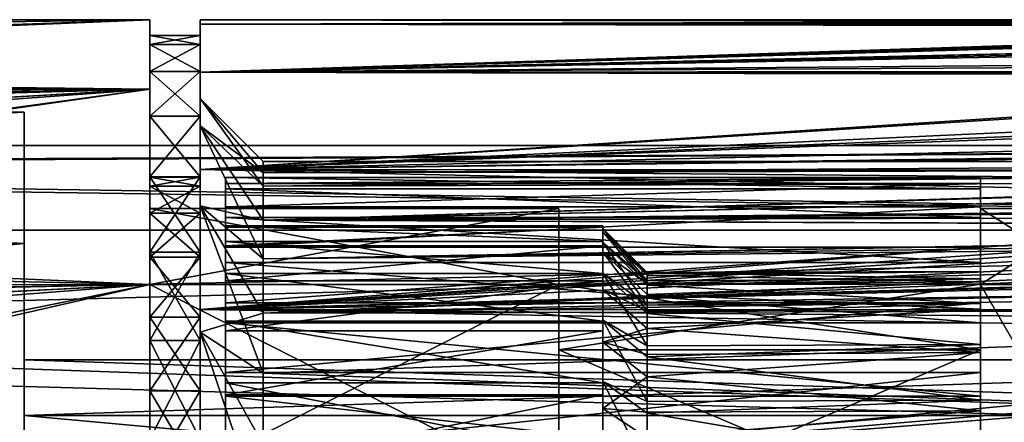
# Model space of a CAD drawing. Extents: x 0 to 200, y 18 to 95.
# Tile 334 of 491: x 133 to 149, y 53 to 59. Entities that reach past the tile are written whole.
import ezdxf

# ---------------------------------------------------------------- set-up
doc = ezdxf.new("R2010")
doc.units = 0

msp = doc.modelspace()

# ---------------------------------------------------------------- linework, layer by layer
for points in [[(91.199997, 58.639694, 42.291798), (135, 59.227016, 46), (135, 58.124733, 40.976082)], [(135, 59.227016, 46), (91.199997, 59.227016, 46), (107.999992, 58.304005, 50.61541)], [(91.199997, 59.227016, 46), (135, 59.227016, 46), (91.199997, 58.639694, 42.291798)], [(135, 59.227016, 46), (107.999992, 58.304005, 50.61541), (109.53643, 58.200127, 50.856091)], [(135, 59.227016, 46), (109.53643, 58.200127, 50.856091), (109.746521, 58.185925, 50.889004)], [(135, 59.227016, 46), (109.746521, 58.185925, 50.889004), (135, 58.124733, 51.023918)], [(135, 59.227016, 46), (135, 58.124733, 51.023918), (135, 55.021244, 50.5)], [(135, 56.227016, 46), (135, 59.227016, 46), (135, 55.021244, 50.5)], [(135, 58.124733, 40.976082), (135, 59.227016, 46), (135, 56.227016, 46)], [(135.799988, 59.156132, 47.302399), (135.799988, 59.227016, 46), (135.799988, 57.977016, 46)], [(135.799988, 59.227016, 46), (135.799988, 59.156132, 44.697601), (135.799988, 57.977016, 46)], [(135.799988, 59.227016, 46), (158.840668, 59.181511, 45.196625), (135.799988, 59.156132, 44.697601)], [(158.804871, 59.221653, 46.358696), (135.799988, 59.227016, 46), (135.799988, 59.156132, 47.302399)], [(135.799988, 59.227016, 46), (158.799988, 59.227013, 46), (158.840668, 59.181511, 45.196625)], [(158.799988, 59.227013, 46), (135.799988, 59.227016, 46), (158.804871, 59.221653, 46.358696)], [(158.811646, 59.214024, 46.446762), (158.804871, 59.221653, 46.358696), (135.799988, 59.156132, 47.302399)], [(158.811646, 59.214024, 46.446762), (135.799988, 59.156132, 47.302399), (158.877472, 59.140015, 47.301003)], [(135.799988, 59.156132, 44.697601), (158.840668, 59.181511, 45.196625), (158.865921, 59.153255, 44.697765)], [(135.799988, 57.977016, 46), (135.799988, 59.156132, 44.697601), (135.799988, 57.541565, 42.971375)], [(135.799988, 59.156132, 44.697601), (135.799988, 58.394978, 41.609482), (135.799988, 57.541565, 42.971375)], [(135.799988, 58.394978, 50.390518), (135.799988, 59.156132, 47.302399), (135.799988, 57.977016, 46)], [(135.799988, 59.156132, 44.697601), (158.865921, 59.153255, 44.697765), (135.799988, 58.394978, 41.609482)], [(158.895615, 59.119617, 47.536457), (135.799988, 59.156132, 47.302399), (135.799988, 58.394978, 50.390518)], [(158.877472, 59.140015, 47.301003), (135.799988, 59.156132, 47.302399), (158.895615, 59.119617, 47.536457)], [(158.865921, 59.153255, 44.697765), (158.868591, 59.150269, 44.644989), (135.799988, 58.394978, 41.609482)], [(158.868591, 59.150269, 44.644989), (158.94165, 59.066978, 44.161652), (135.799988, 58.394978, 41.609482)], [(158.908951, 59.104622, 47.709511), (158.895615, 59.119617, 47.536457), (135.799988, 58.394978, 50.390518)], [(159.066818, 58.923866, 48.600197), (158.908951, 59.104622, 47.709511), (135.799988, 58.394978, 50.390518)], [(158.94165, 59.066978, 44.161652), (159.074005, 58.916073, 43.285984), (135.799988, 58.394978, 41.609482)], [(135, 56.727013, 46), (135, 58.977016, 46), (135, 56.582687, 44.350342)], [(135, 58.977016, 46), (135, 58.832355, 44.161896), (135, 56.582687, 44.350342)], [(135, 58.832355, 47.838104), (135, 58.977016, 46), (135, 56.727013, 46)], [(135, 58.977016, 46), (135.799988, 58.832355, 44.161896), (135, 58.832355, 44.161896)], [(135, 58.977016, 46), (135.799988, 58.977016, 46), (135.799988, 58.832355, 44.161896)], [(135.799988, 58.977016, 46), (135, 58.977016, 46), (135, 58.832355, 47.838104)], [(135.799988, 58.832355, 47.838104), (135.799988, 58.977016, 46), (135, 58.832355, 47.838104)], [(135.799988, 56.727013, 46), (135.799988, 58.977016, 46), (135.799988, 56.582687, 47.649658)], [(135.799988, 58.977016, 46), (135.799988, 58.832355, 47.838104), (135.799988, 56.582687, 47.649658)], [(135.799988, 58.832355, 44.161896), (135.799988, 58.977016, 46), (135.799988, 56.727013, 46)], [(159.147583, 58.831383, 49.05592), (159.066818, 58.923866, 48.600197), (135.799988, 58.394978, 50.390518)], [(159.074005, 58.916073, 43.285984), (159.110443, 58.873898, 43.142731), (135.799988, 58.394978, 41.609482)], [(159.110443, 58.873898, 43.142731), (159.360123, 58.584919, 42.161209), (135.799988, 58.394978, 41.609482)], [(135, 56.582687, 44.350342), (135, 58.832355, 44.161896), (135, 56.154095, 42.750809)], [(135, 58.832355, 44.161896), (135, 58.401932, 42.369049), (135, 56.154095, 42.750809)], [(135, 58.401932, 49.630951), (135, 58.832355, 47.838104), (135, 56.582687, 47.649658)], [(135, 58.832355, 47.838104), (135, 56.727013, 46), (135, 56.582687, 47.649658)], [(135, 58.832355, 44.161896), (135.799988, 58.401932, 42.369049), (135, 58.401932, 42.369049)], [(135, 58.832355, 44.161896), (135.799988, 58.832355, 44.161896), (135.799988, 58.401932, 42.369049)], [(135.799988, 58.832355, 47.838104), (135, 58.832355, 47.838104), (135, 58.401932, 49.630951)], [(135.799988, 58.401932, 49.630951), (135.799988, 58.832355, 47.838104), (135, 58.401932, 49.630951)], [(135.799988, 56.582687, 47.649658), (135.799988, 58.832355, 47.838104), (135.799988, 56.154095, 49.249191)], [(135.799988, 58.832355, 47.838104), (135.799988, 58.401932, 49.630951), (135.799988, 56.154095, 49.249191)], [(135.799988, 58.401932, 42.369049), (135.799988, 58.832355, 44.161896), (135.799988, 56.582687, 44.350342)], [(135.799988, 58.832355, 44.161896), (135.799988, 56.727013, 46), (135.799988, 56.582687, 44.350342)], [(159.509064, 58.411777, 50.347538), (159.147583, 58.831383, 49.05592), (135.799988, 58.394978, 50.390518)], [(91.199997, 58.639694, 42.291798), (135, 58.124733, 40.976082), (91.199997, 58.001339, 41.038956)], [(159.360123, 58.584919, 42.161209), (159.414597, 58.521854, 41.947029), (135.799988, 58.394978, 41.609482)], [(135, 56.154095, 42.750809), (135, 58.401932, 42.369049), (135, 55.454258, 41.25)], [(135, 58.401932, 42.369049), (135, 57.696342, 40.665611), (135, 55.454258, 41.25)], [(135, 57.696342, 51.334389), (135, 58.401932, 49.630951), (135, 56.154095, 49.249191)], [(135, 58.401932, 49.630951), (135, 56.582687, 47.649658), (135, 56.154095, 49.249191)], [(135, 58.401932, 42.369049), (135.799988, 57.696342, 40.665611), (135, 57.696342, 40.665611)], [(135, 58.401932, 42.369049), (135.799988, 58.401932, 42.369049), (135.799988, 57.696342, 40.665611)], [(135.799988, 58.401932, 49.630951), (135, 58.401932, 49.630951), (135, 57.696342, 51.334389)], [(135.799988, 57.696342, 51.334389), (135.799988, 58.401932, 49.630951), (135, 57.696342, 51.334389)], [(135.799988, 58.394978, 41.609482), (159.414597, 58.521854, 41.947029), (159.535629, 58.379963, 41.615894)], [(159.509064, 58.411777, 50.347538), (135.799988, 58.394978, 50.390518), (159.525345, 58.392624, 50.38945)], [(135.799988, 56.154095, 49.249191), (135.799988, 58.401932, 49.630951), (135.799988, 55.454258, 50.75)], [(135.799988, 58.401932, 49.630951), (135.799988, 57.696342, 51.334389), (135.799988, 55.454258, 50.75)], [(135.799988, 57.696342, 40.665611), (135.799988, 58.401932, 42.369049), (135.799988, 56.154095, 42.750809)], [(135.799988, 58.401932, 42.369049), (135.799988, 56.582687, 44.350342), (135.799988, 56.154095, 42.750809)], [(135.799988, 57.541565, 42.971375), (135.799988, 58.394978, 41.609482), (135.799988, 56.270493, 40.18811)], [(135.799988, 58.394978, 41.609482), (135.799988, 56.849285, 38.829788), (135.799988, 56.270493, 40.18811)], [(135.799988, 58.394978, 41.609482), (159.535629, 58.379963, 41.615894), (135.799988, 56.849285, 38.829788)], [(135.799988, 58.394978, 50.390518), (135.799988, 57.541565, 49.028625), (135.799988, 56.849285, 53.170212)], [(159.574112, 58.335247, 50.515026), (135.799988, 58.394978, 50.390518), (135.799988, 56.849285, 53.170212)], [(135.799988, 58.394978, 50.390518), (135.799988, 57.977016, 46), (135.799988, 57.541565, 49.028625)], [(159.525345, 58.392624, 50.38945), (135.799988, 58.394978, 50.390518), (159.574112, 58.335247, 50.515026)], [(159.535629, 58.379963, 41.615894), (159.900604, 57.95208, 40.617344), (135.799988, 56.849285, 38.829788)], [(159.99939, 57.834888, 51.610077), (159.574112, 58.335247, 50.515026), (135.799988, 56.849285, 53.170212)], [(91.199997, 56.935223, 38.946575), (135, 58.124733, 40.976082), (135, 55.020393, 36.87513)], [(91.199997, 58.001339, 41.038956), (135, 58.124733, 40.976082), (91.199997, 56.935223, 38.946575)], [(135, 58.124733, 51.023918), (109.746521, 58.185925, 50.889004), (110.04966, 58.120186, 51.021709)], [(135, 58.124733, 51.023918), (110.04966, 58.120186, 51.021709), (111.725029, 57.756882, 51.755165)], [(135, 58.124733, 51.023918), (111.725029, 57.756882, 51.755165), (111.89756, 57.687206, 51.864651)], [(135, 58.124733, 51.023918), (111.89756, 57.687206, 51.864651), (113.804962, 56.916939, 53.075073)], [(135, 58.124733, 51.023918), (113.804962, 56.916939, 53.075073), (113.846367, 56.900219, 53.101349)], [(135, 58.124733, 51.023918), (113.846367, 56.900219, 53.101349), (114.297981, 56.601299, 53.438663)], [(135, 58.124733, 51.023918), (114.297981, 56.601299, 53.438663), (115.928169, 55.522312, 54.656258)], [(135, 58.124733, 51.023918), (115.928169, 55.522312, 54.656258), (116.052238, 55.440189, 54.748928)], [(135, 58.124733, 51.023918), (116.052238, 55.440189, 54.748928), (135, 55.020393, 55.12487)], [(135, 58.124733, 51.023918), (135, 55.020393, 55.12487), (135, 51.727016, 53.794228)], [(135, 55.021244, 50.5), (135, 58.124733, 51.023918), (135, 51.727016, 53.794228)], [(135, 58.124733, 40.976082), (135, 55.021244, 41.5), (135, 55.020393, 36.87513)], [(135, 58.124733, 40.976082), (135, 56.227016, 46), (135, 55.021244, 41.5)], [(135.799988, 57.977016, 46), (135.799988, 57.541565, 42.971375), (136.799988, 56.582069, 43.253109)], [(136.799988, 56.796055, 44.741394), (135.799988, 57.977016, 46), (136.799988, 56.582069, 43.253109)], [(136.799988, 56.977016, 46), (135.799988, 57.977016, 46), (136.799988, 56.796055, 44.741394)], [(135.799988, 57.977016, 46), (136.799988, 56.977016, 46), (136.799988, 56.796055, 47.258606)], [(135.799988, 57.541565, 49.028625), (135.799988, 57.977016, 46), (136.799988, 56.796055, 47.258606)], [(159.900604, 57.95208, 40.617344), (160.057297, 57.763855, 40.294624), (135.799988, 56.849285, 38.829788)], [(133, 55.670795, 39.266312), (92.199997, 57.756237, 43.596775), (92.199997, 55.670795, 39.266312)], [(133, 57.756237, 43.596775), (92.199997, 57.756237, 43.596775), (133, 55.670795, 39.266312)], [(133, 57.756237, 48.403225), (133, 55.670795, 52.733688), (92.199997, 55.670795, 52.733688)], [(92.199997, 57.756237, 48.403225), (133, 57.756237, 48.403225), (92.199997, 55.670795, 52.733688)], [(133, 57.756237, 43.596775), (92.199997, 57.756237, 48.403225), (92.199997, 57.756237, 43.596775)], [(133, 57.756237, 48.403225), (92.199997, 57.756237, 48.403225), (133, 57.756237, 43.596775)], [(133, 53.827015, 46), (133, 57.756237, 43.596775), (133, 52.942783, 42.700001)], [(133, 57.756237, 43.596775), (133, 55.670795, 39.266312), (133, 52.942783, 42.700001)], [(133, 55.670795, 52.733688), (133, 57.756237, 48.403225), (133, 53.827015, 46)], [(133, 57.756237, 48.403225), (133, 57.756237, 43.596775), (133, 53.827015, 46)], [(160.360519, 57.399807, 52.333843), (159.99939, 57.834888, 51.610077), (135.799988, 56.849285, 53.170212)], [(160.057297, 57.763855, 40.294624), (160.532928, 57.192501, 39.315006), (135.799988, 56.849285, 38.829788)], [(135, 55.454258, 41.25), (135, 57.696342, 40.665611), (135, 54.50444, 39.893517)], [(135, 57.696342, 40.665611), (135, 56.732964, 39.093525), (135, 54.50444, 39.893517)], [(135, 56.732964, 52.906475), (135, 57.696342, 51.334389), (135, 55.454258, 50.75)], [(135, 57.696342, 51.334389), (135, 56.154095, 49.249191), (135, 55.454258, 50.75)], [(135, 57.696342, 40.665611), (135.799988, 56.732964, 39.093525), (135, 56.732964, 39.093525)], [(135, 57.696342, 40.665611), (135.799988, 57.696342, 40.665611), (135.799988, 56.732964, 39.093525)], [(135.799988, 57.696342, 51.334389), (135, 57.696342, 51.334389), (135, 56.732964, 52.906475)], [(135.799988, 56.732964, 52.906475), (135.799988, 57.696342, 51.334389), (135, 56.732964, 52.906475)], [(135.799988, 55.454258, 50.75), (135.799988, 57.696342, 51.334389), (135.799988, 54.50444, 52.106483)], [(135.799988, 57.696342, 51.334389), (135.799988, 56.732964, 52.906475), (135.799988, 54.50444, 52.106483)], [(135.799988, 56.732964, 39.093525), (135.799988, 57.696342, 40.665611), (135.799988, 55.454258, 41.25)], [(135.799988, 57.696342, 40.665611), (135.799988, 56.154095, 42.750809), (135.799988, 55.454258, 41.25)], [(135.799988, 57.541565, 42.971375), (135.799988, 56.270493, 40.18811), (136.799988, 55.429237, 40.728752)], [(136.799988, 56.044212, 42.075359), (135.799988, 57.541565, 42.971375), (136.799988, 55.429237, 40.728752)], [(136.799988, 56.582069, 43.253109), (135.799988, 57.541565, 42.971375), (136.799988, 56.044212, 42.075359)], [(135.799988, 57.541565, 49.028625), (136.799988, 56.582069, 48.746891), (136.799988, 56.044212, 49.924641)], [(135.799988, 56.270493, 51.81189), (135.799988, 57.541565, 49.028625), (136.799988, 56.044212, 49.924641)], [(135.799988, 56.849285, 53.170212), (135.799988, 57.541565, 49.028625), (135.799988, 56.270493, 51.81189)], [(135.799988, 57.541565, 49.028625), (136.799988, 56.796055, 47.258606), (136.799988, 56.582069, 48.746891)], [(160.561447, 57.157745, 52.736515), (160.360519, 57.399807, 52.333843), (135.799988, 56.849285, 53.170212)], [(105.686966, 56.886276, 43.411808), (174.799988, 57.227016, 46), (174.799988, 55.887272, 41)], [(108.275154, 57.227016, 46), (174.799988, 57.227016, 46), (105.686966, 56.886276, 43.411808)], [(174.799988, 57.227016, 46), (108.275154, 57.227016, 46), (110.863342, 56.886276, 48.588192)], [(174.799988, 57.227016, 46), (110.863342, 56.886276, 48.588192), (174.799988, 55.887272, 51)], [(135.799988, 56.849285, 38.829788), (160.532928, 57.192501, 39.315006), (160.821381, 56.835037, 38.840519)], [(160.561447, 57.157745, 52.736515), (135.799988, 56.849285, 53.170212), (160.822159, 56.833359, 53.157978)], [(164.050903, 56.976025, 45.861095), (136.799988, 56.977016, 46), (136.799988, 56.796055, 44.741394)], [(136.799988, 56.977016, 46), (164.049988, 56.977016, 46), (136.799988, 56.796055, 47.258606)], [(164.049988, 56.977016, 46), (164.11908, 56.901142, 47.213978), (136.799988, 56.796055, 47.258606)], [(164.049988, 56.977016, 46), (136.799988, 56.977016, 46), (164.050903, 56.976025, 45.861095)], [(164.126831, 56.892597, 44.727444), (164.050903, 56.976025, 45.861095), (136.799988, 56.796055, 44.741394)], [(91.199997, 56.935223, 38.946575), (135, 55.020393, 36.87513), (91.199997, 54.942081, 36.953438)], [(105.686966, 56.886276, 43.411808), (174.799988, 55.887272, 41), (103.275146, 55.887272, 41)], [(174.799988, 55.887272, 51), (110.863342, 56.886276, 48.588192), (113.275154, 55.887272, 51)], [(135.799988, 56.270493, 40.18811), (135.799988, 56.849285, 38.829788), (135.799988, 54.266769, 37.87569)], [(135.799988, 56.849285, 38.829788), (135.799988, 54.627644, 36.553799), (135.799988, 54.266769, 37.87569)], [(135.799988, 56.849285, 38.829788), (160.991943, 56.623676, 38.559963), (135.799988, 54.627644, 36.553799)], [(135.799988, 56.849285, 53.170212), (135.799988, 56.270493, 51.81189), (135.799988, 54.627644, 55.446201)], [(161.265961, 56.281178, 53.875412), (135.799988, 56.849285, 53.170212), (135.799988, 54.627644, 55.446201)], [(160.822159, 56.833359, 53.157978), (135.799988, 56.849285, 53.170212), (161.265961, 56.281178, 53.875412)], [(135.799988, 56.849285, 38.829788), (160.821381, 56.835037, 38.840519), (160.991943, 56.623676, 38.559963)], [(164.11908, 56.901142, 47.213978), (164.129044, 56.890114, 47.271969), (136.799988, 56.796055, 47.258606)], [(164.127975, 56.891327, 44.710186), (164.126831, 56.892597, 44.727444), (136.799988, 56.582069, 43.253109)], [(164.126831, 56.892597, 44.727444), (136.799988, 56.796055, 44.741394), (136.799988, 56.582069, 43.253109)], [(164.14772, 56.86945, 44.597908), (164.127975, 56.891327, 44.710186), (136.799988, 56.044212, 42.075359)], [(164.127975, 56.891327, 44.710186), (136.799988, 56.582069, 43.253109), (136.799988, 56.044212, 42.075359)], [(164.129044, 56.890114, 47.271969), (164.151276, 56.865479, 47.401508), (136.799988, 56.796055, 47.258606)], [(164.328964, 56.668659, 43.567337), (164.14772, 56.86945, 44.597908), (136.799988, 56.044212, 42.075359)], [(136.799988, 56.796055, 47.258606), (164.151276, 56.865479, 47.401508), (136.799988, 56.582069, 48.746891)], [(164.151276, 56.865479, 47.401508), (164.326447, 56.671448, 48.42181), (136.799988, 56.582069, 48.746891)], [(135, 56.732964, 39.093525), (135, 55.535522, 37.691494), (135, 54.50444, 39.893517)], [(135, 55.535522, 54.308506), (135, 56.732964, 52.906475), (135, 54.50444, 52.106483)], [(135, 56.732964, 52.906475), (135, 55.454258, 50.75), (135, 54.50444, 52.106483)], [(135, 56.732964, 39.093525), (135.799988, 55.535522, 37.691494), (135, 55.535522, 37.691494)], [(135, 56.732964, 39.093525), (135.799988, 56.732964, 39.093525), (135.799988, 55.535522, 37.691494)], [(135.799988, 56.732964, 52.906475), (135, 56.732964, 52.906475), (135, 55.535522, 54.308506)], [(135.799988, 55.535522, 54.308506), (135.799988, 56.732964, 52.906475), (135, 55.535522, 54.308506)], [(135.799988, 56.582687, 44.350342), (135, 56.727013, 46), (135, 56.582687, 44.350342)], [(135.799988, 56.727013, 46), (135, 56.727013, 46), (135.799988, 56.582687, 44.350342)], [(135.799988, 56.727013, 46), (135.799988, 56.582687, 47.649658), (135, 56.582687, 47.649658)], [(135, 56.727013, 46), (135.799988, 56.727013, 46), (135, 56.582687, 47.649658)], [(135.799988, 55.535522, 37.691494), (135.799988, 56.732964, 39.093525), (135.799988, 54.50444, 39.893517)], [(135.799988, 56.732964, 39.093525), (135.799988, 55.454258, 41.25), (135.799988, 54.50444, 39.893517)], [(135.799988, 56.732964, 52.906475), (135.799988, 55.535522, 54.308506), (135.799988, 54.50444, 52.106483)], [(136.199997, 55.953934, 45.364872), (136.199997, 56.723721, 45.749912), (136.199997, 55.707371, 43.844521)], [(136.199997, 56.723721, 45.749912), (136.199997, 56.541523, 44.131866), (136.199997, 55.707371, 43.844521)], [(136.199997, 56.626938, 47.375305), (136.199997, 56.723721, 45.749912), (136.199997, 55.953934, 45.364872)], [(136.199997, 56.723721, 45.749912), (148.199997, 56.541523, 44.131866), (136.199997, 56.541523, 44.131866)], [(136.199997, 56.723721, 45.749912), (148.199997, 56.723721, 45.749912), (148.199997, 56.541523, 44.131866)], [(148.199997, 56.723721, 45.749912), (136.199997, 56.723721, 45.749912), (136.199997, 56.626938, 47.375305)], [(148.199997, 56.626938, 47.375305), (148.199997, 56.723721, 45.749912), (136.199997, 56.626938, 47.375305)], [(136.799988, 56.582069, 48.746891), (164.326447, 56.671448, 48.42181), (136.799988, 56.044212, 49.924641)], [(164.326447, 56.671448, 48.42181), (164.653549, 56.307484, 49.55072), (136.799988, 56.044212, 49.924641)], [(164.693375, 56.263088, 42.337776), (164.328964, 56.668659, 43.567337), (136.799988, 56.044212, 42.075359)], [(148.199997, 55.22607, 46.123051), (148.199997, 56.723721, 45.749912), (148.199997, 55.064369, 47.604961)], [(148.199997, 56.723721, 45.749912), (148.199997, 56.626938, 47.375305), (148.199997, 55.064369, 47.604961)], [(148.199997, 56.541523, 44.131866), (148.199997, 56.723721, 45.749912), (148.199997, 55.22607, 46.123051)], [(135.799988, 56.154095, 42.750809), (135, 56.582687, 44.350342), (135, 56.154095, 42.750809)], [(135.799988, 56.582687, 44.350342), (135, 56.582687, 44.350342), (135.799988, 56.154095, 42.750809)], [(135.799988, 56.582687, 47.649658), (135.799988, 56.154095, 49.249191), (135, 56.154095, 49.249191)], [(135, 56.582687, 47.649658), (135.799988, 56.582687, 47.649658), (135, 56.154095, 49.249191)], [(160.991943, 56.623676, 38.559963), (161.171005, 56.401752, 38.265392), (135.799988, 54.627644, 36.553799)], [(136.199997, 56.254009, 48.960297), (136.199997, 56.626938, 47.375305), (136.199997, 55.930096, 46.9049)], [(136.199997, 56.626938, 47.375305), (136.199997, 55.953934, 45.364872), (136.199997, 55.930096, 46.9049)], [(148.199997, 56.626938, 47.375305), (136.199997, 56.626938, 47.375305), (136.199997, 56.254009, 48.960297)], [(148.199997, 56.254009, 48.960297), (148.199997, 56.626938, 47.375305), (136.199997, 56.254009, 48.960297)], [(136.199997, 55.707371, 43.844521), (136.199997, 56.541523, 44.131866), (136.199997, 55.198044, 42.390957)], [(136.199997, 56.541523, 44.131866), (136.199997, 56.085693, 42.568699), (136.199997, 55.198044, 42.390957)], [(136.199997, 56.541523, 44.131866), (148.199997, 56.085693, 42.568699), (136.199997, 56.085693, 42.568699)], [(136.199997, 56.541523, 44.131866), (148.199997, 56.541523, 44.131866), (148.199997, 56.085693, 42.568699)], [(148.199997, 55.064369, 47.604961), (148.199997, 56.626938, 47.375305), (148.199997, 54.630535, 49.031147)], [(148.199997, 56.626938, 47.375305), (148.199997, 56.254009, 48.960297), (148.199997, 54.630535, 49.031147)], [(148.199997, 56.085693, 42.568699), (148.199997, 56.541523, 44.131866), (148.199997, 55.110027, 44.636864)], [(148.199997, 56.541523, 44.131866), (148.199997, 55.22607, 46.123051), (148.199997, 55.110027, 44.636864)], [(161.171005, 56.401752, 38.265392), (161.58165, 55.865784, 37.706028), (135.799988, 54.627644, 36.553799)], [(135, 56.227016, 46), (141.5, 55.021244, 41.5), (135, 55.021244, 41.5)], [(135, 56.227016, 46), (141.5, 56.227016, 46), (141.5, 55.021244, 41.5)], [(141.5, 56.227016, 46), (135, 56.227016, 46), (135, 55.021244, 50.5)], [(141.5, 55.021244, 50.5), (141.5, 56.227016, 46), (135, 55.021244, 50.5)], [(161.377853, 56.134304, 54.025085), (161.265961, 56.281178, 53.875412), (135.799988, 54.627644, 55.446201)], [(135.799988, 56.270493, 40.18811), (135.799988, 54.266769, 37.87569), (136.799988, 53.611908, 38.631443)], [(136.799988, 54.566158, 39.732708), (135.799988, 56.270493, 40.18811), (136.799988, 53.611908, 38.631443)], [(135.799988, 54.627644, 55.446201), (135.799988, 56.270493, 51.81189), (135.799988, 54.266769, 54.12431)], [(135.799988, 56.270493, 51.81189), (136.799988, 54.566158, 52.267292), (135.799988, 54.266769, 54.12431)], [(136.799988, 55.429237, 40.728752), (135.799988, 56.270493, 40.18811), (136.799988, 54.566158, 39.732708)], [(135.799988, 56.270493, 51.81189), (136.799988, 55.429237, 51.271248), (136.799988, 54.566158, 52.267292)], [(135.799988, 56.270493, 51.81189), (136.799988, 56.044212, 49.924641), (136.799988, 55.429237, 51.271248)], [(136.199997, 56.254009, 48.960297), (136.199997, 55.6366, 48.416893), (136.199997, 55.615898, 50.458324)], [(148.199997, 56.254009, 48.960297), (136.199997, 56.254009, 48.960297), (136.199997, 55.615898, 50.458324)], [(148.199997, 55.615898, 50.458324), (148.199997, 56.254009, 48.960297), (136.199997, 55.615898, 50.458324)], [(136.199997, 56.254009, 48.960297), (136.199997, 55.930096, 46.9049), (136.199997, 55.6366, 48.416893)], [(164.653549, 56.307484, 49.55072), (164.82132, 56.119263, 49.958858), (136.799988, 56.044212, 49.924641)], [(164.820618, 56.120007, 42.041084), (164.693375, 56.263088, 42.337776), (136.799988, 56.044212, 42.075359)], [(141.5, 55.027016, 46), (141.5, 56.227016, 46), (141.5, 53.982014, 49.900002)], [(141.5, 56.227016, 46), (141.5, 55.021244, 50.5), (141.5, 53.982014, 49.900002)], [(141.5, 56.227016, 46), (141.5, 55.027016, 46), (141.5, 55.021244, 41.5)], [(148.199997, 54.630535, 49.031147), (148.199997, 56.254009, 48.960297), (148.199997, 53.93964, 50.352085)], [(148.199997, 56.254009, 48.960297), (148.199997, 55.615898, 50.458324), (148.199997, 53.93964, 50.352085)], [(148.199997, 55.027016, 46), (148.199997, 56.227016, 46), (148.199997, 53.982014, 42.099998)], [(148.199997, 56.227016, 46), (148.199997, 55.021244, 41.5), (148.199997, 53.982014, 42.099998)], [(148.199997, 56.227016, 46), (150.100616, 55.021244, 41.5), (148.199997, 55.021244, 41.5)], [(148.199997, 56.227016, 46), (150.100616, 56.227016, 46), (150.100616, 55.021244, 41.5)], [(148.199997, 56.227016, 46), (148.199997, 55.027016, 46), (148.199997, 55.021244, 50.5)], [(150.100616, 56.227016, 46), (148.199997, 56.227016, 46), (148.199997, 55.021244, 50.5)], [(150.100616, 55.021244, 50.5), (150.100616, 56.227016, 46), (148.199997, 55.021244, 50.5)], [(135.799988, 55.454258, 41.25), (135, 56.154095, 42.750809), (135, 55.454258, 41.25)], [(135.799988, 56.154095, 42.750809), (135, 56.154095, 42.750809), (135.799988, 55.454258, 41.25)], [(135.799988, 56.154095, 49.249191), (135.799988, 55.454258, 50.75), (135, 55.454258, 50.75)], [(135, 56.154095, 49.249191), (135.799988, 56.154095, 49.249191), (135, 55.454258, 50.75)], [(162.000732, 55.316753, 54.858215), (161.377853, 56.134304, 54.025085), (135.799988, 54.627644, 55.446201)], [(136.199997, 55.198044, 42.390957), (136.199997, 56.085693, 42.568699), (136.199997, 54.441738, 41.049217)], [(136.199997, 56.085693, 42.568699), (136.199997, 55.369621, 41.106335), (136.199997, 54.441738, 41.049217)], [(136.199997, 56.085693, 42.568699), (148.199997, 55.369621, 41.106335), (136.199997, 55.369621, 41.106335)], [(136.199997, 56.085693, 42.568699), (148.199997, 56.085693, 42.568699), (148.199997, 55.369621, 41.106335)], [(164.820618, 56.120007, 42.041084), (136.799988, 56.044212, 42.075359), (164.994949, 55.923965, 41.634575)], [(136.799988, 56.044212, 49.924641), (164.82132, 56.119263, 49.958858), (164.989471, 55.930599, 50.36795)], [(164.994949, 55.923965, 41.634575), (136.799988, 56.044212, 42.075359), (136.799988, 55.429237, 40.728752)], [(136.799988, 56.044212, 49.924641), (164.989471, 55.930599, 50.36795), (136.799988, 55.429237, 51.271248)], [(148.199997, 55.369621, 41.106335), (148.199997, 56.085693, 42.568699), (148.199997, 54.720272, 43.198009)], [(148.199997, 56.085693, 42.568699), (148.199997, 55.110027, 44.636864), (148.199997, 54.720272, 43.198009)], [(101.204079, 54.298084, 38.928932), (174.799988, 55.887272, 41), (174.799988, 52.227016, 37.339745)], [(103.275146, 55.887272, 41), (174.799988, 55.887272, 41), (101.204079, 54.298084, 38.928932)], [(174.799988, 55.887272, 51), (113.275154, 55.887272, 51), (115.346222, 54.298084, 53.071068)], [(174.799988, 55.887272, 51), (115.346222, 54.298084, 53.071068), (174.799988, 52.227016, 54.660255)], [(142.199997, 55.707371, 43.844521), (136.199997, 55.953934, 45.364872), (136.199997, 55.707371, 43.844521)], [(142.199997, 55.953934, 45.364872), (136.199997, 55.953934, 45.364872), (142.199997, 55.707371, 43.844521)], [(142.199997, 55.953934, 45.364872), (142.199997, 55.930096, 46.9049), (136.199997, 55.930096, 46.9049)], [(136.199997, 55.953934, 45.364872), (142.199997, 55.953934, 45.364872), (136.199997, 55.930096, 46.9049)], [(142.199997, 55.930096, 46.9049), (142.199997, 55.6366, 48.416893), (136.199997, 55.6366, 48.416893)], [(136.199997, 55.930096, 46.9049), (142.199997, 55.930096, 46.9049), (136.199997, 55.6366, 48.416893)], [(164.989471, 55.930599, 50.36795), (165.085327, 55.823063, 50.601139), (136.799988, 55.429237, 51.271248)], [(165.177353, 55.718853, 41.209263), (164.994949, 55.923965, 41.634575), (136.799988, 55.429237, 40.728752)], [(142.199997, 55.91394, 45.523182), (142.199997, 55.953934, 45.364872), (142.199997, 55.691559, 43.989647)], [(142.199997, 55.953934, 45.364872), (142.199997, 55.707371, 43.844521), (142.199997, 55.691559, 43.989647)], [(142.199997, 55.930096, 46.9049), (142.199997, 55.953934, 45.364872), (142.199997, 55.91394, 45.523182)], [(142.199997, 55.930096, 46.9049), (142.199997, 55.860737, 47.071846), (142.199997, 55.6366, 48.416893)], [(142.199997, 55.930096, 46.9049), (142.199997, 55.91394, 45.523182), (142.199997, 55.860737, 47.071846)], [(142.199997, 55.91394, 45.523182), (142.199997, 55.691559, 43.989647), (142.899994, 55.081501, 44.641003)], [(142.899994, 55.214989, 45.561546), (142.199997, 55.91394, 45.523182), (142.899994, 55.081501, 44.641003)], [(142.199997, 55.91394, 45.523182), (142.899994, 55.214989, 45.561546), (142.899994, 55.195736, 46.122009)], [(142.199997, 55.860737, 47.071846), (142.199997, 55.91394, 45.523182), (142.899994, 55.195736, 46.122009)], [(161.58165, 55.865784, 37.706028), (161.979691, 55.346256, 37.16383), (135.799988, 54.627644, 36.553799)], [(136.799988, 55.429237, 51.271248), (165.085327, 55.823063, 50.601139), (136.799988, 54.566158, 52.267292)], [(165.085327, 55.823063, 50.601139), (165.653732, 55.17408, 51.648602), (136.799988, 54.566158, 52.267292)], [(165.177353, 55.718853, 41.209263), (136.799988, 55.429237, 40.728752), (136.799988, 54.566158, 39.732708)], [(165.799988, 55.005188, 40.121014), (165.177353, 55.718853, 41.209263), (136.799988, 54.566158, 39.732708)], [(142.199997, 55.860737, 47.071846), (142.899994, 55.166069, 46.985603), (142.899994, 55.033745, 47.598351)], [(142.199997, 55.533642, 48.586506), (142.199997, 55.860737, 47.071846), (142.899994, 55.033745, 47.598351)], [(142.199997, 55.860737, 47.071846), (142.899994, 55.195736, 46.122009), (142.899994, 55.166069, 46.985603)], [(142.199997, 55.6366, 48.416893), (142.199997, 55.860737, 47.071846), (142.199997, 55.533642, 48.586506)], [(133, 51.91296, 36.269535), (92.199997, 55.670795, 39.266312), (92.199997, 51.91296, 36.269535)], [(133, 55.670795, 39.266312), (92.199997, 55.670795, 39.266312), (133, 51.91296, 36.269535)], [(133, 55.670795, 52.733688), (133, 51.91296, 55.730465), (92.199997, 51.91296, 55.730465)], [(92.199997, 55.670795, 52.733688), (133, 55.670795, 52.733688), (92.199997, 51.91296, 55.730465)], [(133, 52.942783, 42.700001), (133, 55.670795, 39.266312), (133, 50.527016, 40.284233)], [(133, 55.670795, 39.266312), (133, 51.91296, 36.269535), (133, 50.527016, 40.284233)], [(133, 55.670795, 52.733688), (133, 52.942783, 49.299999), (133, 51.91296, 55.730465)], [(133, 55.670795, 52.733688), (133, 53.827015, 46), (133, 52.942783, 49.299999)], [(142.199997, 55.198044, 42.390957), (136.199997, 55.707371, 43.844521), (136.199997, 55.198044, 42.390957)], [(142.199997, 55.707371, 43.844521), (136.199997, 55.707371, 43.844521), (142.199997, 55.198044, 42.390957)], [(142.199997, 55.6366, 48.416893), (142.199997, 55.082539, 49.853996), (136.199997, 55.082539, 49.853996)], [(136.199997, 55.6366, 48.416893), (142.199997, 55.6366, 48.416893), (136.199997, 55.082539, 49.853996)], [(136.199997, 55.615898, 50.458324), (136.199997, 55.6366, 48.416893), (136.199997, 55.082539, 49.853996)], [(136.199997, 55.615898, 50.458324), (136.199997, 55.082539, 49.853996), (136.199997, 54.731346, 51.825378)], [(148.199997, 55.615898, 50.458324), (136.199997, 55.615898, 50.458324), (136.199997, 54.731346, 51.825378)], [(148.199997, 54.731346, 51.825378), (148.199997, 55.615898, 50.458324), (136.199997, 54.731346, 51.825378)], [(142.199997, 55.200649, 42.519886), (142.199997, 55.707371, 43.844521), (142.199997, 55.198044, 42.390957)], [(142.199997, 55.691559, 43.989647), (142.199997, 55.707371, 43.844521), (142.199997, 55.200649, 42.519886)], [(142.199997, 55.691559, 43.989647), (142.199997, 55.200649, 42.519886), (142.899994, 54.694893, 43.206486)], [(142.899994, 55.010502, 44.151398), (142.199997, 55.691559, 43.989647), (142.899994, 54.694893, 43.206486)], [(142.899994, 55.081501, 44.641003), (142.199997, 55.691559, 43.989647), (142.899994, 55.010502, 44.151398)], [(142.199997, 55.6366, 48.416893), (142.199997, 55.533642, 48.586506), (142.199997, 55.082539, 49.853996)], [(148.199997, 55.615898, 50.458324), (148.199997, 54.731346, 51.825378), (148.199997, 53.93964, 50.352085)], [(135, 55.020393, 55.12487), (116.052238, 55.440189, 54.748928), (116.481384, 54.996181, 55.09409)], [(135, 54.50444, 39.893517), (135, 55.535522, 37.691494), (135, 53.3335, 38.722576)], [(135, 55.535522, 37.691494), (135, 54.133495, 36.494049), (135, 53.3335, 38.722576)], [(135, 55.535522, 54.308506), (135, 54.50444, 52.106483), (135, 53.3335, 53.277424)], [(135, 54.133495, 55.505951), (135, 55.535522, 54.308506), (135, 53.3335, 53.277424)], [(135, 55.535522, 37.691494), (135.799988, 54.133495, 36.494049), (135, 54.133495, 36.494049)], [(135, 55.535522, 37.691494), (135.799988, 55.535522, 37.691494), (135.799988, 54.133495, 36.494049)], [(135.799988, 55.535522, 54.308506), (135, 55.535522, 54.308506), (135, 54.133495, 55.505951)], [(135.799988, 54.133495, 55.505951), (135.799988, 55.535522, 54.308506), (135, 54.133495, 55.505951)], [(135.799988, 54.50444, 39.893517), (135, 55.454258, 41.25), (135, 54.50444, 39.893517)], [(135.799988, 55.454258, 41.25), (135, 55.454258, 41.25), (135.799988, 54.50444, 39.893517)], [(135.799988, 55.454258, 50.75), (135.799988, 54.50444, 52.106483), (135, 54.50444, 52.106483)], [(135, 55.454258, 50.75), (135.799988, 55.454258, 50.75), (135, 54.50444, 52.106483)], [(135.799988, 54.133495, 36.494049), (135.799988, 55.535522, 37.691494), (135.799988, 53.3335, 38.722576)], [(135.799988, 55.535522, 37.691494), (135.799988, 54.50444, 39.893517), (135.799988, 53.3335, 38.722576)], [(135.799988, 54.50444, 52.106483), (135.799988, 55.535522, 54.308506), (135.799988, 53.3335, 53.277424)], [(135.799988, 55.535522, 54.308506), (135.799988, 54.133495, 55.505951), (135.799988, 53.3335, 53.277424)], [(142.199997, 55.533642, 48.586506), (142.899994, 54.865288, 48.378395), (142.899994, 54.601173, 49.019043)], [(142.199997, 54.94302, 50.019112), (142.199997, 55.533642, 48.586506), (142.899994, 54.601173, 49.019043)], [(142.199997, 55.533642, 48.586506), (142.899994, 55.033745, 47.598351), (142.899994, 54.865288, 48.378395)], [(142.199997, 55.082539, 49.853996), (142.199997, 55.533642, 48.586506), (142.199997, 54.94302, 50.019112)], [(161.979691, 55.346256, 37.16383), (162.190948, 55.049629, 36.92408), (135.799988, 54.627644, 36.553799)], [(162.034882, 55.271938, 54.903889), (162.000732, 55.316753, 54.858215), (135.799988, 54.627644, 55.446201)], [(162.034882, 55.271938, 54.903889), (135.799988, 54.627644, 55.446201), (162.501358, 54.611546, 55.425819)], [(136.199997, 54.441738, 41.049217), (136.199997, 55.369621, 41.106335), (136.199997, 53.461891, 39.860878)], [(136.199997, 55.369621, 41.106335), (136.199997, 54.414349, 39.787731), (136.199997, 53.461891, 39.860878)], [(136.199997, 55.369621, 41.106335), (148.199997, 54.414349, 39.787731), (136.199997, 54.414349, 39.787731)], [(136.199997, 55.369621, 41.106335), (148.199997, 55.369621, 41.106335), (148.199997, 54.414349, 39.787731)], [(148.199997, 54.414349, 39.787731), (148.199997, 55.369621, 41.106335), (148.199997, 54.070332, 41.856449)], [(148.199997, 55.369621, 41.106335), (148.199997, 54.720272, 43.198009), (148.199997, 54.070332, 41.856449)], [(142.199997, 54.441738, 41.049217), (136.199997, 55.198044, 42.390957), (136.199997, 54.441738, 41.049217)], [(142.199997, 55.198044, 42.390957), (136.199997, 55.198044, 42.390957), (142.199997, 54.441738, 41.049217)], [(165.653732, 55.17408, 51.648602), (165.799988, 54.640976, 52.332119), (136.799988, 54.566158, 52.267292)], [(142.199997, 55.200649, 42.519886), (142.199997, 54.456783, 41.16053), (142.899994, 54.04916, 41.868034)], [(142.899994, 54.55909, 42.799896), (142.199997, 55.200649, 42.519886), (142.899994, 54.04916, 41.868034)], [(142.199997, 55.200649, 42.519886), (142.199997, 55.198044, 42.390957), (142.199997, 54.456783, 41.16053)], [(142.899994, 54.694893, 43.206486), (142.199997, 55.200649, 42.519886), (142.899994, 54.55909, 42.799896)], [(142.199997, 54.456783, 41.16053), (142.199997, 55.198044, 42.390957), (142.199997, 54.441738, 41.049217)], [(142.899994, 55.166069, 46.985603), (148.199997, 55.22607, 46.123051), (148.199997, 55.064369, 47.604961)], [(148.199997, 55.22607, 46.123051), (142.899994, 55.214989, 45.561546), (148.199997, 55.110027, 44.636864)], [(142.899994, 55.195736, 46.122009), (148.199997, 55.22607, 46.123051), (142.899994, 55.166069, 46.985603)], [(142.899994, 55.214989, 45.561546), (148.199997, 55.22607, 46.123051), (142.899994, 55.195736, 46.122009)], [(148.199997, 55.110027, 44.636864), (142.899994, 55.214989, 45.561546), (142.899994, 55.081501, 44.641003)], [(142.899994, 55.166069, 46.985603), (148.199997, 55.064369, 47.604961), (142.899994, 55.033745, 47.598351)], [(148.199997, 55.110027, 44.636864), (142.899994, 55.010502, 44.151398), (148.199997, 54.720272, 43.198009)], [(148.199997, 55.110027, 44.636864), (142.899994, 55.081501, 44.641003), (142.899994, 55.010502, 44.151398)], [(91.199997, 54.280437, 36.291798), (135, 55.020393, 36.87513), (135, 50.484303, 34.450539)], [(91.199997, 54.942081, 36.953438), (135, 55.020393, 36.87513), (91.199997, 54.280437, 36.291798)], [(135, 55.020393, 55.12487), (116.481384, 54.996181, 55.09409), (117.321732, 54.12674, 55.769978)], [(135, 55.020393, 55.12487), (117.321732, 54.12674, 55.769978), (117.336151, 54.111816, 55.781578)], [(135, 55.020393, 55.12487), (117.336151, 54.111816, 55.781578), (117.75351, 53.680012, 56.117256)], [(135, 55.020393, 55.12487), (117.75351, 53.680012, 56.117256), (118.953331, 51.751373, 57.114414)], [(135, 55.020393, 55.12487), (118.953331, 51.751373, 57.114414), (119.086433, 51.389229, 57.22683)], [(135, 55.020393, 55.12487), (119.086433, 51.389229, 57.22683), (135, 50.484303, 57.549461)], [(135, 55.020393, 36.87513), (135, 55.021244, 41.5), (135, 51.727016, 38.205772)], [(135, 55.021244, 41.5), (141.5, 51.727016, 38.205772), (135, 51.727016, 38.205772)], [(135, 55.021244, 41.5), (141.5, 55.021244, 41.5), (141.5, 51.727016, 38.205772)], [(141.5, 55.021244, 50.5), (135, 55.021244, 50.5), (135, 51.727016, 53.794228)], [(141.5, 51.727016, 53.794228), (141.5, 55.021244, 50.5), (135, 51.727016, 53.794228)], [(135, 55.020393, 55.12487), (135, 50.484303, 57.549461), (135, 47.227016, 55)], [(135, 51.727016, 53.794228), (135, 55.020393, 55.12487), (135, 47.227016, 55)], [(135, 55.020393, 36.87513), (135, 51.727016, 38.205772), (135, 50.484303, 34.450539)], [(135.799988, 54.627644, 36.553799), (162.190948, 55.049629, 36.92408), (162.501617, 54.61338, 36.571487)], [(142.199997, 55.082539, 49.853996), (142.199997, 54.285072, 51.171688), (136.199997, 54.285072, 51.171688)], [(136.199997, 55.082539, 49.853996), (142.199997, 55.082539, 49.853996), (136.199997, 54.285072, 51.171688)], [(136.199997, 54.731346, 51.825378), (136.199997, 55.082539, 49.853996), (136.199997, 54.285072, 51.171688)], [(165.799988, 54.640976, 39.667881), (165.799988, 55.005188, 40.121014), (136.799988, 54.566158, 39.732708)], [(141.5, 55.021244, 41.5), (141.5, 55.027016, 46), (141.5, 53.982014, 42.099998)], [(141.5, 55.027016, 46), (148.199997, 53.982014, 42.099998), (141.5, 53.982014, 42.099998)], [(141.5, 55.027016, 46), (148.199997, 55.027016, 46), (148.199997, 53.982014, 42.099998)], [(148.199997, 55.027016, 46), (141.5, 55.027016, 46), (141.5, 53.982014, 49.900002)], [(148.199997, 53.982014, 49.900002), (148.199997, 55.027016, 46), (141.5, 53.982014, 49.900002)], [(141.5, 53.982014, 49.900002), (141.5, 55.021244, 50.5), (141.5, 51.127014, 52.754997)], [(141.5, 55.021244, 50.5), (141.5, 51.727016, 53.794228), (141.5, 51.127014, 52.754997)], [(141.5, 55.021244, 41.5), (141.5, 53.982014, 42.099998), (141.5, 51.727016, 38.205772)], [(142.199997, 55.082539, 49.853996), (142.199997, 54.94302, 50.019112), (142.199997, 54.285072, 51.171688)], [(142.199997, 54.285072, 51.171688), (142.199997, 54.94302, 50.019112), (142.199997, 54.10762, 51.324215)], [(142.199997, 54.94302, 50.019112), (142.899994, 54.322193, 49.695732), (142.199997, 54.10762, 51.324215)], [(142.199997, 54.94302, 50.019112), (142.899994, 54.601173, 49.019043), (142.899994, 54.322193, 49.695732)], [(142.899994, 54.865288, 48.378395), (148.199997, 55.064369, 47.604961), (148.199997, 54.630535, 49.031147)], [(142.899994, 55.033745, 47.598351), (148.199997, 55.064369, 47.604961), (142.899994, 54.865288, 48.378395)], [(148.199997, 54.720272, 43.198009), (142.899994, 55.010502, 44.151398), (142.899994, 54.694893, 43.206486)], [(148.199997, 55.021244, 50.5), (148.199997, 55.027016, 46), (148.199997, 53.982014, 49.900002)], [(148.199997, 53.982014, 42.099998), (148.199997, 55.021244, 41.5), (148.199997, 51.127014, 39.245003)], [(148.199997, 55.021244, 41.5), (148.199997, 51.727016, 38.205772), (148.199997, 51.127014, 39.245003)], [(148.199997, 55.021244, 41.5), (150.100616, 51.727016, 38.205772), (148.199997, 51.727016, 38.205772)], [(148.199997, 55.021244, 41.5), (150.100616, 55.021244, 41.5), (150.100616, 51.727016, 38.205772)], [(148.199997, 55.021244, 50.5), (148.199997, 53.982014, 49.900002), (148.199997, 51.727016, 53.794228)], [(150.100616, 55.021244, 50.5), (148.199997, 55.021244, 50.5), (148.199997, 51.727016, 53.794228)], [(150.100616, 51.727016, 53.794228), (150.100616, 55.021244, 50.5), (148.199997, 51.727016, 53.794228)], [(142.899994, 54.865288, 48.378395), (148.199997, 54.630535, 49.031147), (142.899994, 54.601173, 49.019043)], [(135.799988, 54.266769, 37.87569), (135.799988, 54.627644, 36.553799), (135.799988, 51.692726, 36.221455)], [(135.799988, 54.627644, 36.553799), (135.799988, 51.886112, 34.941391), (135.799988, 51.692726, 36.221455)], [(135.799988, 54.627644, 36.553799), (162.821793, 54.163807, 36.208118), (135.799988, 51.886112, 34.941391)], [(135.799988, 54.627644, 55.446201), (135.799988, 54.266769, 54.12431), (135.799988, 51.886112, 57.058609)], [(162.640335, 54.414803, 55.581314), (135.799988, 54.627644, 55.446201), (135.799988, 51.886112, 57.058609)], [(135.799988, 54.627644, 36.553799), (162.501617, 54.61338, 36.571487), (162.821793, 54.163807, 36.208118)], [(162.501358, 54.611546, 55.425819), (135.799988, 54.627644, 55.446201), (162.640335, 54.414803, 55.581314)], [(136.199997, 54.731346, 51.825378), (136.199997, 54.285072, 51.171688), (136.199997, 53.626335, 53.021301)], [(148.199997, 54.731346, 51.825378), (136.199997, 54.731346, 51.825378), (136.199997, 53.626335, 53.021301)], [(148.199997, 53.626335, 53.021301), (148.199997, 54.731346, 51.825378), (136.199997, 53.626335, 53.021301)], [(165.799988, 54.640976, 39.667881), (136.799988, 53.611908, 38.631443), (165.799988, 52.537247, 37.82296)], [(136.799988, 53.611908, 53.368557), (165.799988, 54.640976, 52.332119), (165.799988, 52.537247, 54.17704)], [(165.799988, 54.640976, 39.667881), (136.799988, 54.566158, 39.732708), (136.799988, 53.611908, 38.631443)], [(136.799988, 54.566158, 52.267292), (165.799988, 54.640976, 52.332119), (136.799988, 53.611908, 53.368557)], [(148.199997, 54.720272, 43.198009), (142.899994, 54.55909, 42.799896), (148.199997, 54.070332, 41.856449)], [(148.199997, 54.720272, 43.198009), (142.899994, 54.694893, 43.206486), (142.899994, 54.55909, 42.799896)], [(142.899994, 54.322193, 49.695732), (148.199997, 54.630535, 49.031147), (148.199997, 53.93964, 50.352085)], [(142.899994, 54.601173, 49.019043), (148.199997, 54.630535, 49.031147), (142.899994, 54.322193, 49.695732)], [(148.199997, 54.731346, 51.825378), (148.199997, 53.626335, 53.021301), (148.199997, 53.015671, 51.521908)], [(148.199997, 53.93964, 50.352085), (148.199997, 54.731346, 51.825378), (148.199997, 53.015671, 51.521908)], [(135.799988, 53.3335, 38.722576), (135, 54.50444, 39.893517), (135, 53.3335, 38.722576)], [(135.799988, 54.50444, 39.893517), (135, 54.50444, 39.893517), (135.799988, 53.3335, 38.722576)], [(135.799988, 54.50444, 52.106483), (135.799988, 53.3335, 53.277424), (135, 53.3335, 53.277424)], [(135, 54.50444, 52.106483), (135.799988, 54.50444, 52.106483), (135, 53.3335, 53.277424)], [(135.799988, 54.266769, 54.12431), (136.799988, 54.566158, 52.267292), (136.799988, 53.611908, 53.368557)], [(148.199997, 54.070332, 41.856449), (142.899994, 54.55909, 42.799896), (142.899994, 54.04916, 41.868034)], [(162.911285, 54.031204, 55.884483), (162.640335, 54.414803, 55.581314), (135.799988, 51.886112, 57.058609)], [(142.199997, 53.461891, 39.860878), (136.199997, 54.441738, 41.049217), (136.199997, 53.461891, 39.860878)], [(142.199997, 54.441738, 41.049217), (136.199997, 54.441738, 41.049217), (142.199997, 53.461891, 39.860878)], [(136.199997, 53.461891, 39.860878), (136.199997, 54.414349, 39.787731), (136.199997, 52.288857, 38.862755)], [(136.199997, 54.414349, 39.787731), (136.199997, 53.247929, 38.651623), (136.199997, 52.288857, 38.862755)], [(136.199997, 54.414349, 39.787731), (148.199997, 53.247929, 38.651623), (136.199997, 53.247929, 38.651623)], [(136.199997, 54.414349, 39.787731), (148.199997, 54.414349, 39.787731), (148.199997, 53.247929, 38.651623)], [(142.199997, 54.456783, 41.16053), (142.199997, 53.483562, 39.9547), (142.899994, 53.166458, 40.671928)], [(142.899994, 53.875076, 41.549911), (142.199997, 54.456783, 41.16053), (142.899994, 53.166458, 40.671928)], [(142.199997, 54.456783, 41.16053), (142.199997, 54.441738, 41.049217), (142.199997, 53.483562, 39.9547)], [(142.899994, 54.04916, 41.868034), (142.199997, 54.456783, 41.16053), (142.899994, 53.875076, 41.549911)], [(142.199997, 53.483562, 39.9547), (142.199997, 54.441738, 41.049217), (142.199997, 53.461891, 39.860878)], [(142.199997, 54.10762, 51.324215), (142.899994, 54.322193, 49.695732), (142.899994, 53.912983, 50.335022)], [(142.899994, 54.322193, 49.695732), (148.199997, 53.93964, 50.352085), (142.899994, 53.912983, 50.335022)], [(148.199997, 53.247929, 38.651623), (148.199997, 54.414349, 39.787731), (148.199997, 53.182777, 40.658756)], [(148.199997, 54.414349, 39.787731), (148.199997, 54.070332, 41.856449), (148.199997, 53.182777, 40.658756)], [(91.199997, 50.935219, 34.587322), (91.199997, 54.280437, 36.291798), (135, 50.484303, 34.450539)], [(101.204079, 54.298084, 38.928932), (174.799988, 52.227016, 37.339745), (99.614899, 52.227016, 37.339745)], [(174.799988, 52.227016, 54.660255), (115.346222, 54.298084, 53.071068), (116.93541, 52.227016, 54.660255)], [(135.799988, 54.266769, 37.87569), (135.799988, 51.692726, 36.221455), (136.799988, 51.277313, 37.131088)], [(136.799988, 52.48365, 37.906357), (135.799988, 54.266769, 37.87569), (136.799988, 51.277313, 37.131088)], [(135.799988, 51.886112, 57.058609), (135.799988, 54.266769, 54.12431), (135.799988, 51.692726, 55.778545)], [(135.799988, 54.266769, 54.12431), (136.799988, 52.48365, 54.093643), (135.799988, 51.692726, 55.778545)], [(136.799988, 53.611908, 38.631443), (135.799988, 54.266769, 37.87569), (136.799988, 52.48365, 37.906357)], [(135.799988, 54.266769, 54.12431), (136.799988, 53.611908, 53.368557), (136.799988, 52.48365, 54.093643)], [(162.821793, 54.163807, 36.208118), (163.43602, 53.207344, 35.610722), (135.799988, 51.886112, 34.941391)], [(142.199997, 54.285072, 51.171688), (142.199997, 53.268913, 52.329136), (136.199997, 53.268913, 52.329136)], [(136.199997, 54.285072, 51.171688), (142.199997, 54.285072, 51.171688), (136.199997, 53.268913, 52.329136)], [(136.199997, 53.626335, 53.021301), (136.199997, 54.285072, 51.171688), (136.199997, 53.268913, 52.329136)], [(142.199997, 54.285072, 51.171688), (142.199997, 54.10762, 51.324215), (142.199997, 53.268913, 52.329136)], [(135, 53.3335, 38.722576), (135, 54.133495, 36.494049), (135, 51.977016, 37.772758)], [(135, 54.133495, 36.494049), (135, 52.561405, 35.530674), (135, 51.977016, 37.772758)], [(135, 54.133495, 36.494049), (135.799988, 52.561405, 35.530674), (135, 52.561405, 35.530674)], [(135, 54.133495, 36.494049), (135.799988, 54.133495, 36.494049), (135.799988, 52.561405, 35.530674)], [(135, 54.133495, 55.505951), (135, 53.3335, 53.277424), (135, 52.561405, 56.469326)], [(135.799988, 54.133495, 55.505951), (135, 54.133495, 55.505951), (135, 52.561405, 56.469326)], [(135.799988, 52.561405, 56.469326), (135.799988, 54.133495, 55.505951), (135, 52.561405, 56.469326)], [(135.799988, 53.3335, 53.277424), (135.799988, 54.133495, 55.505951), (135.799988, 51.977016, 54.227242)], [(135.799988, 54.133495, 55.505951), (135.799988, 52.561405, 56.469326), (135.799988, 51.977016, 54.227242)], [(135.799988, 54.133495, 36.494049), (135.799988, 53.3335, 38.722576), (135.799988, 52.561405, 35.530674)], [(163.729385, 52.725121, 56.660549), (162.911285, 54.031204, 55.884483), (135.799988, 51.886112, 57.058609)], [(142.199997, 53.268913, 52.329136), (142.199997, 54.10762, 51.324215), (142.199997, 53.05394, 52.460411)], [(142.199997, 54.10762, 51.324215), (142.899994, 53.554008, 50.895828), (142.199997, 53.05394, 52.460411)], [(142.199997, 54.10762, 51.324215), (142.899994, 53.912983, 50.335022), (142.899994, 53.554008, 50.895828)], [(148.199997, 54.070332, 41.856449), (142.899994, 53.875076, 41.549911), (148.199997, 53.182777, 40.658756)], [(148.199997, 54.070332, 41.856449), (142.899994, 54.04916, 41.868034), (142.899994, 53.875076, 41.549911)], [(141.5, 51.727016, 38.205772), (141.5, 53.982014, 42.099998), (141.5, 51.127014, 39.245003)], [(141.5, 53.982014, 42.099998), (148.199997, 51.127014, 39.245003), (141.5, 51.127014, 39.245003)], [(141.5, 53.982014, 42.099998), (148.199997, 53.982014, 42.099998), (148.199997, 51.127014, 39.245003)], [(148.199997, 53.982014, 49.900002), (141.5, 53.982014, 49.900002), (141.5, 51.127014, 52.754997)], [(148.199997, 51.127014, 52.754997), (148.199997, 53.982014, 49.900002), (141.5, 51.127014, 52.754997)], [(142.899994, 53.554008, 50.895828), (148.199997, 53.93964, 50.352085), (148.199997, 53.015671, 51.521908)], [(142.899994, 53.912983, 50.335022), (148.199997, 53.93964, 50.352085), (142.899994, 53.554008, 50.895828)], [(148.199997, 53.182777, 40.658756), (142.899994, 53.875076, 41.549911), (142.899994, 53.166458, 40.671928)], [(148.199997, 51.727016, 53.794228), (148.199997, 53.982014, 49.900002), (148.199997, 51.127014, 52.754997)], [(159.5, 52.942783, 42.700001), (133, 53.827015, 46), (133, 52.942783, 42.700001)], [(159.5, 53.827015, 46), (133, 53.827015, 46), (159.5, 52.942783, 42.700001)], [(159.5, 53.827015, 46), (159.5, 52.942783, 49.299999), (133, 52.942783, 49.299999)], [(133, 53.827015, 46), (159.5, 53.827015, 46), (133, 52.942783, 49.299999)], [(136.199997, 53.626335, 53.021301), (136.199997, 53.268913, 52.329136), (136.199997, 52.33334, 54.01096)], [(148.199997, 53.626335, 53.021301), (136.199997, 53.626335, 53.021301), (136.199997, 52.33334, 54.01096)], [(148.199997, 52.33334, 54.01096), (148.199997, 53.626335, 53.021301), (136.199997, 52.33334, 54.01096)], [(165.799988, 52.537247, 37.82296), (136.799988, 53.611908, 38.631443), (136.799988, 52.48365, 37.906357)], [(136.799988, 53.611908, 53.368557), (165.799988, 52.537247, 54.17704), (136.799988, 52.48365, 54.093643)], [(142.199997, 53.05394, 52.460411), (142.899994, 53.554008, 50.895828), (142.899994, 52.992943, 51.500835)], [(142.899994, 53.554008, 50.895828), (148.199997, 53.015671, 51.521908), (142.899994, 52.992943, 51.500835)], [(148.199997, 53.626335, 53.021301), (148.199997, 52.33334, 54.01096), (148.199997, 51.890705, 52.5)], [(148.199997, 53.015671, 51.521908), (148.199997, 53.626335, 53.021301), (148.199997, 51.890705, 52.5)], [(142.199997, 52.288857, 38.862755), (136.199997, 53.461891, 39.860878), (136.199997, 52.288857, 38.862755)], [(142.199997, 53.461891, 39.860878), (136.199997, 53.461891, 39.860878), (142.199997, 52.288857, 38.862755)], [(142.199997, 53.483562, 39.9547), (142.199997, 52.311855, 38.940651), (142.899994, 52.077133, 39.65958)], [(142.899994, 52.98016, 40.441105), (142.199997, 53.483562, 39.9547), (142.899994, 52.077133, 39.65958)], [(142.199997, 53.483562, 39.9547), (142.199997, 53.461891, 39.860878), (142.199997, 52.311855, 38.940651)], [(142.899994, 53.166458, 40.671928), (142.199997, 53.483562, 39.9547), (142.899994, 52.98016, 40.441105)], [(142.199997, 52.311855, 38.940651), (142.199997, 53.461891, 39.860878), (142.199997, 52.288857, 38.862755)], [(135.799988, 51.977016, 37.772758), (135, 53.3335, 38.722576), (135, 51.977016, 37.772758)], [(135.799988, 53.3335, 38.722576), (135, 53.3335, 38.722576), (135.799988, 51.977016, 37.772758)], [(135.799988, 53.3335, 53.277424), (135.799988, 51.977016, 54.227242), (135, 51.977016, 54.227242)], [(135, 53.3335, 53.277424), (135.799988, 53.3335, 53.277424), (135, 51.977016, 54.227242)], [(135, 52.561405, 56.469326), (135, 53.3335, 53.277424), (135, 51.977016, 54.227242)], [(135.799988, 52.561405, 35.530674), (135.799988, 53.3335, 38.722576), (135.799988, 51.977016, 37.772758)], [(142.199997, 53.268913, 52.329136), (142.199997, 52.065552, 53.290478), (136.199997, 52.065552, 53.290478)], [(136.199997, 53.268913, 52.329136), (142.199997, 53.268913, 52.329136), (136.199997, 52.065552, 53.290478)], [(136.199997, 52.33334, 54.01096), (136.199997, 53.268913, 52.329136), (136.199997, 52.065552, 53.290478)], [(136.199997, 52.288857, 38.862755), (136.199997, 53.247929, 38.651623), (136.199997, 50.958981, 38.085777)], [(136.199997, 53.247929, 38.651623), (136.199997, 51.904633, 37.731392), (136.199997, 50.958981, 38.085777)], [(136.199997, 53.247929, 38.651623), (148.199997, 51.904633, 37.731392), (136.199997, 51.904633, 37.731392)], [(136.199997, 53.247929, 38.651623), (148.199997, 53.247929, 38.651623), (148.199997, 51.904633, 37.731392)], [(142.199997, 53.268913, 52.329136), (142.199997, 53.05394, 52.460411), (142.199997, 52.065552, 53.290478)], [(148.199997, 53.247929, 38.651623), (148.199997, 52.088428, 39.646526), (148.199997, 51.904633, 37.731392)], [(148.199997, 53.247929, 38.651623), (148.199997, 53.182777, 40.658756), (148.199997, 52.088428, 39.646526)], [(163.43602, 53.207344, 35.610722), (163.580246, 52.98278, 35.470463), (135.799988, 51.886112, 34.941391)], [(142.199997, 52.065552, 53.290478), (142.199997, 53.05394, 52.460411), (142.199997, 51.815411, 53.391659)], [(142.199997, 53.05394, 52.460411), (142.899994, 52.58511, 51.940609), (142.199997, 51.815411, 53.391659)], [(142.199997, 53.05394, 52.460411), (142.899994, 52.992943, 51.500835), (142.899994, 52.58511, 51.940609)], [(148.199997, 53.182777, 40.658756), (142.899994, 52.98016, 40.441105), (148.199997, 52.088428, 39.646526)], [(148.199997, 53.182777, 40.658756), (142.899994, 53.166458, 40.671928), (142.899994, 52.98016, 40.441105)], [(159.5, 50.527016, 40.284233), (133, 52.942783, 42.700001), (133, 50.527016, 40.284233)], [(159.5, 52.942783, 42.700001), (133, 52.942783, 42.700001), (159.5, 50.527016, 40.284233)], [(159.5, 52.942783, 49.299999), (159.5, 50.527016, 51.715767), (133, 50.527016, 51.715767)], [(133, 52.942783, 49.299999), (159.5, 52.942783, 49.299999), (133, 50.527016, 51.715767)], [(133, 51.91296, 55.730465), (133, 52.942783, 49.299999), (133, 50.527016, 51.715767)], [(135.799988, 51.886112, 34.941391), (163.580246, 52.98278, 35.470463), (164.1866, 51.880817, 34.95274)], [(142.899994, 52.58511, 51.940609), (148.199997, 53.015671, 51.521908), (148.199997, 51.890705, 52.5)], [(142.899994, 52.992943, 51.500835), (148.199997, 53.015671, 51.521908), (142.899994, 52.58511, 51.940609)], [(148.199997, 52.088428, 39.646526), (142.899994, 52.98016, 40.441105), (142.899994, 52.077133, 39.65958)]]:
    msp.add_3dface(points)

doc.saveas('drawing.dxf')
